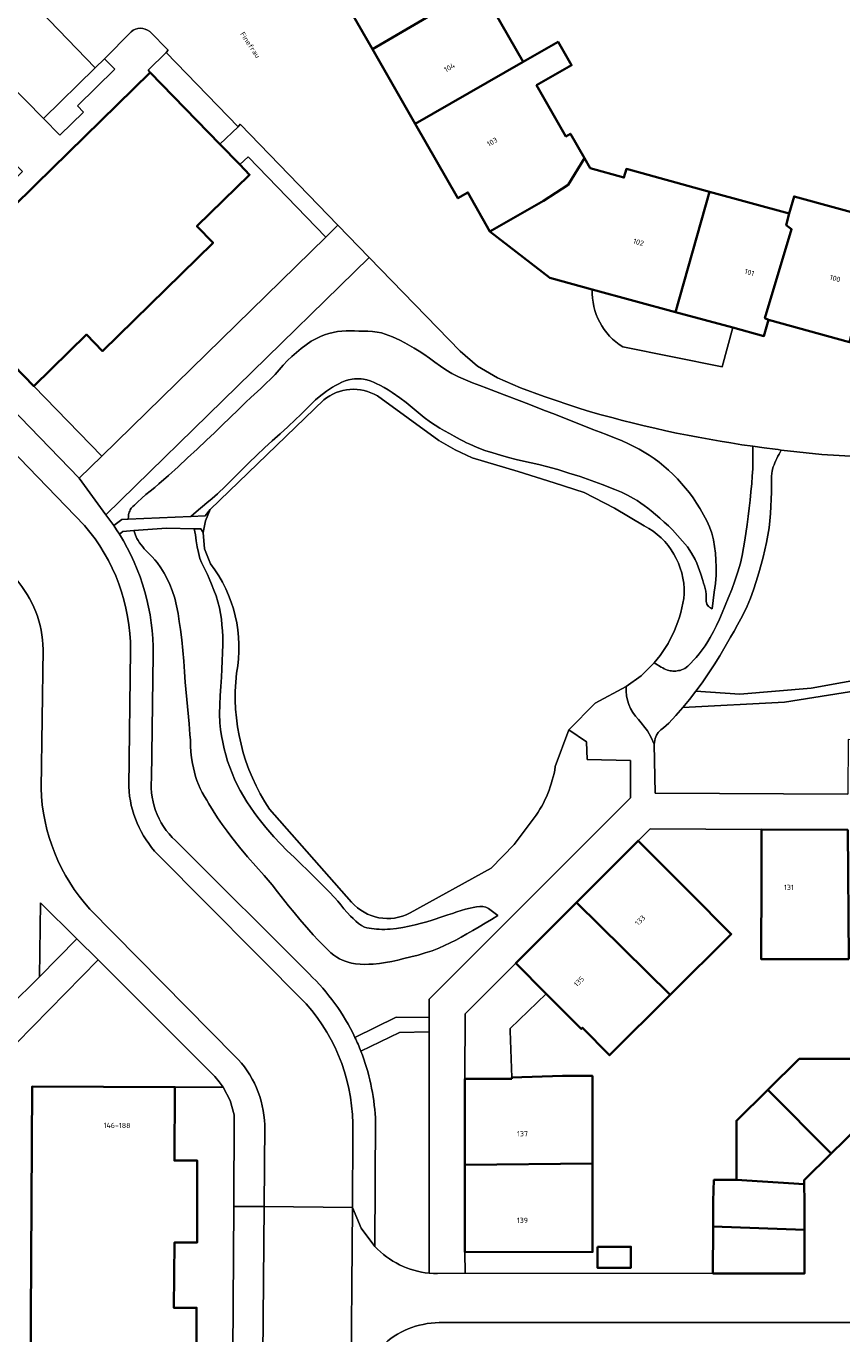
# Model space of a CAD drawing. Header units: metres. Extents: x 197700 to 204338, y 317132 to 325229.
# Tile 736 of 1056: x 203318 to 203375, y 318873 to 318964. Entities that reach past the tile are written whole.
import ezdxf
from ezdxf.enums import TextEntityAlignment as Align

# ---------------------------------------------------------------- set-up
doc = ezdxf.new("R2010")
doc.units = ezdxf.units.M
for name, color, linetype, lineweight in [('B-WE-GR-BEPLANTING_CULTUUR_BODEMBEDEKKER-GV', 90, 'Continuous', 18), ('B-WE-GR-BEPLANTING_CULTUUR_HEESTERS-GV', 90, 'Continuous', 18), ('B-WE-IE-TERREINAFSCHEIDING_KUNSTMATIG_MUUR-G', 90, 'IE-TERREINAFSCHEIDING-KUNSTMATIG-DICHT', 18), ('B-WE-OG-BEBOUWING-GV', 7, 'Continuous', 35), ('B-WE-OG-BEBOUWING-T18', 10, 'Continuous', 18), ('B-WE-OG-TERREIN_CULTUURSCHEIDING-GV', 7, 'Continuous', 18), ('B-WE-OG-TERREIN_ERF-GV', 7, 'Continuous', 18), ('B-WE-OG-TOPOGRAFIE-T18', 10, 'Continuous', 18), ('B-WE-VH-VERHARDING_ASFALT-GV', 252, 'Continuous', 18), ('B-WE-VH-VERHARDING_BETONSTRAATSTEEN-GV', 252, 'Continuous', 18), ('B-WE-VH-VERHARDING_GESLOTEN-GV', 252, 'Continuous', 18), ('B-WE-VH-VERHARDING_OPEN-GV', 252, 'Continuous', 18), ('B-WE-VH-VERHARDING_TEGEL-GV', 252, 'Continuous', 18)]:
    doc.layers.add(name, color=color, linetype=linetype, lineweight=lineweight)
doc.styles.add('NLCS-ISO-M200-T18', font='NLCS-ISO.ttf', dxfattribs={"height": 0.36})
doc.linetypes.add('IE-TERREINAFSCHEIDING-KUNSTMATIG-DICHT', pattern='A,8,-1,[82,NLCS.SHX,S=0.75,R=90,X=0,Y=0],-1', length=10)

msp = doc.modelspace()

# ---------------------------------------------------------------- linework, layer by layer
at = {"layer": 'B-WE-GR-BEPLANTING_CULTUUR_BODEMBEDEKKER-GV'}
for points in [[(203356.716, 318937.62), (203354.227, 318938.455), (203352.593, 318939.073), (203350.985, 318939.757), (203349.615, 318940.567), (203348.41, 318941.606), (203342.086, 318948.107), (203323.821, 318930.25), (203324.098, 318929.886), (203324.365, 318929.515), (203324.937, 318929.928), (203325.364, 318929.948), (203325.378, 318930.142), (203325.398, 318930.273), (203325.418, 318930.356), (203325.442, 318930.438), (203325.47, 318930.517), (203325.504, 318930.593), (203325.582, 318930.717), (203325.682, 318930.83), (203325.795, 318930.935), (203325.911, 318931.037), (203326.023, 318931.141), (203326.306, 318931.407), (203326.601, 318931.659), (203326.903, 318931.906), (203327.205, 318932.151), (203327.502, 318932.402), (203328.172, 318932.994), (203328.835, 318933.595), (203329.493, 318934.201), (203330.146, 318934.811), (203330.798, 318935.424), (203331.35, 318935.948), (203331.897, 318936.477), (203332.99, 318937.537), (203333.54, 318938.063), (203333.885, 318938.386), (203334.579, 318939.027), (203334.923, 318939.352), (203335.26, 318939.682), (203335.555, 318939.993), (203336.125, 318940.636), (203336.418, 318940.949), (203336.727, 318941.243), (203337.045, 318941.521), (203337.372, 318941.794), (203337.71, 318942.053), (203338.061, 318942.287), (203338.428, 318942.487), (203338.709, 318942.613), (203339, 318942.726), (203339.298, 318942.823), (203339.599, 318942.902), (203339.902, 318942.963), (203340.191, 318942.999), (203340.484, 318943.015), (203340.779, 318943.016), (203341.075, 318943.01), (203341.369, 318943.001), (203341.686, 318942.994), (203342.005, 318942.984), (203342.322, 318942.965), (203342.636, 318942.928), (203342.944, 318942.868), (203343.204, 318942.793), (203343.46, 318942.701), (203343.712, 318942.596), (203343.962, 318942.483), (203344.209, 318942.367), (203344.553, 318942.193), (203344.889, 318942.004), (203345.219, 318941.803), (203345.547, 318941.597), (203345.873, 318941.39), (203346.264, 318941.128), (203346.647, 318940.85), (203347.028, 318940.571), (203347.415, 318940.304), (203347.816, 318940.061), (203348.286, 318939.823), (203348.771, 318939.613), (203349.265, 318939.418), (203349.762, 318939.23), (203350.256, 318939.038), (203350.858, 318938.8), (203351.462, 318938.569), (203352.673, 318938.113), (203353.278, 318937.882), (203354.146, 318937.546), (203355.013, 318937.208), (203355.88, 318936.868), (203356.746, 318936.526), (203357.61, 318936.181), (203358.108, 318935.987), (203358.608, 318935.798), (203359.106, 318935.605), (203359.599, 318935.401), (203360.082, 318935.177), (203360.449, 318934.993), (203360.814, 318934.802), (203361.174, 318934.601), (203361.525, 318934.389), (203361.865, 318934.161), (203362.208, 318933.906), (203362.542, 318933.635), (203362.866, 318933.351), (203363.178, 318933.055), (203363.478, 318932.75), (203363.766, 318932.436), (203364.043, 318932.109), (203364.308, 318931.773), (203364.56, 318931.427), (203364.798, 318931.074), (203365.049, 318930.675), (203365.288, 318930.265), (203365.509, 318929.845), (203365.702, 318929.416), (203365.86, 318928.977), (203365.978, 318928.528), (203366.061, 318928.065), (203366.116, 318927.596), (203366.151, 318927.124), (203366.171, 318926.655), (203366.163, 318926.071), (203366.113, 318925.486), (203366.04, 318924.901), (203365.96, 318924.316), (203365.893, 318923.734), (203365.781, 318923.799), (203365.724, 318923.833), (203365.671, 318923.869), (203365.624, 318923.909), (203365.521, 318924.073), (203365.481, 318924.278), (203365.474, 318924.505), (203365.473, 318924.736), (203365.447, 318924.955), (203365.402, 318925.141), (203365.352, 318925.325), (203365.299, 318925.509), (203365.243, 318925.693), (203365.104, 318926.134), (203365.019, 318926.394), (203364.928, 318926.651), (203364.828, 318926.904), (203364.717, 318927.149), (203364.464, 318927.599), (203364.167, 318928.027), (203363.838, 318928.435), (203363.489, 318928.828), (203363.132, 318929.208), (203362.854, 318929.488), (203362.564, 318929.759), (203362.266, 318930.022), (203361.962, 318930.277), (203361.653, 318930.525), (203361.417, 318930.71), (203361.178, 318930.893), (203360.936, 318931.07), (203360.689, 318931.24), (203360.436, 318931.4), (203360.02, 318931.627), (203359.587, 318931.826), (203359.144, 318932.007), (203358.251, 318932.349), (203357.492, 318932.636), (203356.725, 318932.904), (203355.952, 318933.155), (203355.174, 318933.39), (203354.392, 318933.609), (203353.867, 318933.74), (203353.338, 318933.858), (203352.808, 318933.972), (203352.279, 318934.092), (203351.756, 318934.229), (203351.21, 318934.386), (203350.664, 318934.55), (203350.123, 318934.727), (203349.59, 318934.924), (203349.068, 318935.146), (203348.848, 318935.25), (203348.631, 318935.36), (203348.415, 318935.472), (203348.2, 318935.587), (203347.986, 318935.704), (203347.652, 318935.89), (203347.321, 318936.08), (203346.992, 318936.276), (203346.668, 318936.478), (203346.349, 318936.687), (203345.911, 318937.006), (203345.488, 318937.347), (203345.071, 318937.697), (203344.65, 318938.04), (203344.215, 318938.364), (203343.677, 318938.742), (203343.404, 318938.925), (203343.124, 318939.096), (203342.835, 318939.247), (203342.616, 318939.35), (203342.393, 318939.449), (203342.166, 318939.537), (203341.935, 318939.609), (203341.701, 318939.658), (203341.544, 318939.678), (203341.383, 318939.69), (203341.222, 318939.693), (203341.062, 318939.688), (203340.905, 318939.672), (203340.666, 318939.623), (203340.431, 318939.545), (203340.2, 318939.448), (203339.974, 318939.338), (203339.754, 318939.223), (203339.54, 318939.101), (203339.333, 318938.968), (203339.13, 318938.825), (203338.93, 318938.678), (203338.734, 318938.528), (203338.363, 318938.22), (203338.011, 318937.89), (203337.67, 318937.546), (203337.33, 318937.201), (203336.983, 318936.863), (203336.447, 318936.368), (203335.907, 318935.878), (203335.366, 318935.389), (203334.826, 318934.898), (203334.293, 318934.401), (203333.743, 318933.865), (203333.202, 318933.32), (203332.662, 318932.773), (203332.116, 318932.234), (203331.555, 318931.711), (203331.194, 318931.394), (203330.828, 318931.082), (203330.089, 318930.466), (203329.709, 318930.147), (203330.713, 318930.193), (203331.05, 318930.628), (203338.932, 318938.223)], [(203342.667, 318938.5), (203346.913, 318935.419), (203348.051, 318934.77), (203349.241, 318934.219), (203352.423, 318933.26), (203354.92, 318932.479), (203357, 318931.798), (203359.117, 318930.71), (203361.166, 318929.497)], [(203361.859, 318919.994), (203362.088, 318919.853), (203362.169, 318919.805), (203362.355, 318919.7), (203362.46, 318919.642), (203362.567, 318919.586), (203362.675, 318919.537), (203362.787, 318919.497), (203362.881, 318919.471), (203362.976, 318919.45), (203363.073, 318919.434), (203363.17, 318919.424), (203363.267, 318919.421), (203363.365, 318919.425), (203363.465, 318919.435), (203363.564, 318919.452), (203363.66, 318919.474), (203363.754, 318919.501), (203363.989, 318919.611), (203364.203, 318919.771), (203364.401, 318919.963), (203364.589, 318920.169), (203364.772, 318920.371), (203364.996, 318920.627), (203365.204, 318920.899), (203365.399, 318921.182), (203365.584, 318921.471), (203365.762, 318921.763), (203365.992, 318922.172), (203366.201, 318922.594), (203366.395, 318923.024), (203366.581, 318923.458), (203367.01, 318924.486), (203367.249, 318925.084), (203367.473, 318925.688), (203367.675, 318926.298), (203367.85, 318926.914), (203367.971, 318927.44), (203368.07, 318927.971), (203368.155, 318928.507), (203368.308, 318929.58), (203368.387, 318930.146), (203368.46, 318930.713), (203368.526, 318931.282), (203368.584, 318931.85), (203368.634, 318932.42), (203368.673, 318932.928), (203368.69, 318933.183), (203368.705, 318933.437), (203368.715, 318933.692), (203368.72, 318933.958), (203368.721, 318934.224), (203368.714, 318935.01)], [(203331.075, 318926.849), (203330.66, 318927.898), (203330.571, 318929.024), (203330.409, 318929.282), (203329.954, 318929.29), (203330.027, 318928.864), (203330.088, 318928.452), (203330.153, 318928.04), (203330.236, 318927.635), (203330.35, 318927.239), (203330.462, 318926.954), (203330.593, 318926.674), (203330.732, 318926.398), (203330.87, 318926.12), (203330.997, 318925.839), (203331.159, 318925.443), (203331.317, 318925.043), (203331.463, 318924.639), (203331.592, 318924.231), (203331.698, 318923.819), (203331.774, 318923.425), (203331.831, 318923.026), (203331.872, 318922.623), (203331.902, 318922.22), (203331.925, 318921.817), (203331.937, 318921.255), (203331.922, 318920.691), (203331.892, 318920.127), (203331.859, 318919.563), (203331.833, 318918.999), (203331.8, 318918.363), (203331.755, 318917.726), (203331.717, 318917.09), (203331.704, 318916.455), (203331.734, 318915.824), (203331.783, 318915.377), (203331.848, 318914.93), (203331.928, 318914.485), (203332.025, 318914.043), (203332.138, 318913.608), (203332.267, 318913.183), (203332.413, 318912.762), (203332.575, 318912.346), (203332.751, 318911.936), (203332.94, 318911.534), (203333.147, 318911.135), (203333.37, 318910.744), (203333.606, 318910.36), (203333.853, 318909.982), (203334.109, 318909.612), (203334.365, 318909.262), (203334.632, 318908.919), (203334.908, 318908.583), (203335.19, 318908.252), (203335.476, 318907.925), (203335.927, 318907.439), (203336.395, 318906.97), (203336.875, 318906.51), (203337.356, 318906.052), (203337.831, 318905.589), (203338.954, 318904.486), (203339.323, 318904.113), (203339.683, 318903.732), (203339.907, 318903.473), (203340.124, 318903.207), (203340.34, 318902.94), (203340.564, 318902.681), (203340.803, 318902.439), (203340.982, 318902.267), (203341.165, 318902.093), (203341.353, 318901.928), (203341.553, 318901.786), (203341.766, 318901.677), (203341.924, 318901.626), (203342.089, 318901.589), (203342.259, 318901.564), (203342.43, 318901.545), (203342.6, 318901.53), (203342.789, 318901.518), (203342.978, 318901.514), (203343.168, 318901.516), (203343.358, 318901.523), (203343.547, 318901.533), (203343.985, 318901.574), (203344.421, 318901.641), (203344.855, 318901.728), (203345.287, 318901.829), (203345.715, 318901.936), (203346.087, 318902.039), (203346.456, 318902.154), (203347.19, 318902.397), (203347.558, 318902.515), (203347.863, 318902.615), (203348.166, 318902.72), (203348.471, 318902.822), (203348.778, 318902.91), (203349.089, 318902.977), (203349.309, 318903.021), (203349.535, 318903.069), (203349.761, 318903.104), (203349.979, 318903.108), (203350.183, 318903.064), (203350.281, 318903.019), (203350.376, 318902.962), (203350.468, 318902.896), (203350.559, 318902.827), (203351.016, 318902.472), (203350.57, 318902.204), (203350.146, 318901.946), (203349.72, 318901.689), (203349.293, 318901.437), (203348.86, 318901.194), (203348.479, 318900.985), (203348.096, 318900.777), (203347.71, 318900.576), (203347.319, 318900.386), (203346.922, 318900.213), (203346.449, 318900.035), (203345.968, 318899.878), (203345.479, 318899.737), (203344.988, 318899.61), (203344.495, 318899.491), (203344.074, 318899.391), (203343.651, 318899.294), (203343.226, 318899.208), (203342.8, 318899.142), (203342.372, 318899.105), (203342.067, 318899.092), (203341.76, 318899.085), (203341.453, 318899.093), (203341.149, 318899.12), (203340.853, 318899.176), (203340.643, 318899.233), (203340.435, 318899.303), (203340.229, 318899.384), (203340.03, 318899.477), (203339.84, 318899.581), (203339.63, 318899.725), (203339.432, 318899.891), (203339.244, 318900.07), (203339.059, 318900.255), (203338.875, 318900.437), (203338.539, 318900.775), (203338.214, 318901.125), (203337.899, 318901.484), (203337.278, 318902.21), (203336.885, 318902.68), (203336.5, 318903.158), (203335.739, 318904.12), (203335.353, 318904.597), (203334.794, 318905.254), (203333.651, 318906.548), (203333.092, 318907.204), (203332.56, 318907.881), (203332.224, 318908.334), (203331.894, 318908.792), (203331.572, 318909.256), (203331.262, 318909.728), (203330.968, 318910.209), (203330.813, 318910.471), (203330.659, 318910.735), (203330.51, 318911.002), (203330.372, 318911.273), (203330.248, 318911.55), (203330.14, 318911.833), (203330.045, 318912.123), (203329.961, 318912.416), (203329.888, 318912.712), (203329.824, 318913.009), (203329.761, 318913.409), (203329.723, 318913.813), (203329.7, 318914.22), (203329.68, 318914.628), (203329.653, 318915.034), (203329.59, 318915.757), (203329.329, 318918.646), (203329.271, 318919.381), (203329.222, 318920.117), (203329.168, 318920.853), (203329.098, 318921.586), (203329, 318922.315), (203328.915, 318922.861), (203328.828, 318923.41), (203328.725, 318923.955), (203328.593, 318924.49), (203328.421, 318925.009), (203328.254, 318925.416), (203328.067, 318925.818), (203327.858, 318926.211), (203327.627, 318926.589), (203327.373, 318926.948), (203327.206, 318927.146), (203327.025, 318927.334), (203326.839, 318927.519), (203326.656, 318927.706), (203326.485, 318927.903), (203326.372, 318928.041), (203326.259, 318928.181), (203326.151, 318928.323), (203326.051, 318928.47), (203325.965, 318928.624), (203325.919, 318928.728), (203325.879, 318928.836), (203325.806, 318929.056), (203325.769, 318929.165), (203324.993, 318929.11), (203324.755, 318928.923)], [(203327.096, 318920.577), (203326.982, 318911.948)], [(203341.099, 318894.028), (203343.955, 318895.428), (203346.249, 318895.414), (203346.249, 318896.675), (203360.213, 318910.639), (203360.234, 318913.216), (203357.208, 318913.303), (203357.162, 318914.519), (203355.949, 318915.34), (203355.006, 318912.797)], [(203340.868, 318903.408), (203335.182, 318909.839)], [(203353.544, 318909.241), (203352.161, 318907.397), (203350.546, 318905.753), (203344.925, 318902.651)], [(203328.882, 318907.457), (203337.92, 318898.426)]]:
    msp.add_lwpolyline(points, dxfattribs=at)
for points in [[(203321.971, 318932.799), (203323.527, 318934.32), (203318.815, 318939.184), (203311.907, 318946.297), (203310.365, 318944.773)], [(203329.709, 318930.147), (203330.089, 318930.466), (203330.828, 318931.082), (203331.194, 318931.394), (203331.555, 318931.711), (203332.116, 318932.234), (203332.662, 318932.773), (203333.202, 318933.32), (203333.743, 318933.865), (203334.293, 318934.401), (203334.826, 318934.898), (203335.366, 318935.389), (203335.907, 318935.878), (203336.447, 318936.368), (203336.983, 318936.863), (203337.33, 318937.201), (203337.67, 318937.546), (203338.011, 318937.89), (203338.363, 318938.22), (203338.734, 318938.528), (203338.93, 318938.678), (203339.13, 318938.825), (203339.333, 318938.968), (203339.54, 318939.101), (203339.754, 318939.223), (203339.974, 318939.338), (203340.2, 318939.448), (203340.431, 318939.545), (203340.666, 318939.623), (203340.905, 318939.672), (203341.062, 318939.688), (203341.222, 318939.693), (203341.383, 318939.69), (203341.544, 318939.678), (203341.701, 318939.658), (203341.935, 318939.609), (203342.166, 318939.537), (203342.393, 318939.449), (203342.616, 318939.35), (203342.835, 318939.247), (203343.124, 318939.096), (203343.404, 318938.925), (203343.677, 318938.742), (203344.215, 318938.364), (203344.65, 318938.04), (203345.071, 318937.697), (203345.488, 318937.347), (203345.911, 318937.006), (203346.349, 318936.687), (203346.668, 318936.478), (203346.992, 318936.276), (203347.321, 318936.08), (203347.652, 318935.89), (203347.986, 318935.704), (203348.2, 318935.587), (203348.415, 318935.472), (203348.631, 318935.36), (203348.848, 318935.25), (203349.068, 318935.146), (203349.59, 318934.924), (203350.123, 318934.727), (203350.664, 318934.55), (203351.21, 318934.386), (203351.756, 318934.229), (203352.279, 318934.092), (203352.808, 318933.972), (203353.338, 318933.858), (203353.867, 318933.74), (203354.392, 318933.609), (203355.174, 318933.39), (203355.952, 318933.155), (203356.725, 318932.904), (203357.492, 318932.636), (203358.251, 318932.349), (203359.144, 318932.007), (203359.587, 318931.826), (203360.02, 318931.627), (203360.436, 318931.4), (203360.689, 318931.24), (203360.936, 318931.07), (203361.178, 318930.893), (203361.417, 318930.71), (203361.653, 318930.525), (203361.962, 318930.277), (203362.266, 318930.022), (203362.564, 318929.759), (203362.854, 318929.488), (203363.132, 318929.208), (203363.489, 318928.828), (203363.838, 318928.435), (203364.167, 318928.027), (203364.464, 318927.599), (203364.717, 318927.149), (203364.828, 318926.904), (203364.928, 318926.651), (203365.019, 318926.394), (203365.104, 318926.134), (203365.243, 318925.693), (203365.299, 318925.509), (203365.352, 318925.325), (203365.402, 318925.141), (203365.447, 318924.955), (203365.473, 318924.736), (203365.474, 318924.505), (203365.481, 318924.278), (203365.521, 318924.073), (203365.624, 318923.909), (203365.671, 318923.869), (203365.724, 318923.833), (203365.781, 318923.799), (203365.893, 318923.734), (203365.96, 318924.316), (203366.04, 318924.901), (203366.113, 318925.486), (203366.163, 318926.071), (203366.171, 318926.655), (203366.151, 318927.124), (203366.116, 318927.596), (203366.061, 318928.065), (203365.978, 318928.528), (203365.86, 318928.977), (203365.702, 318929.416), (203365.509, 318929.845), (203365.288, 318930.265), (203365.049, 318930.675), (203364.798, 318931.074), (203364.56, 318931.427), (203364.308, 318931.773), (203364.043, 318932.109), (203363.766, 318932.436), (203363.478, 318932.75), (203363.178, 318933.055), (203362.866, 318933.351), (203362.542, 318933.635), (203362.208, 318933.906), (203361.865, 318934.161), (203361.525, 318934.389), (203361.174, 318934.601), (203360.814, 318934.802), (203360.449, 318934.993), (203360.082, 318935.177), (203359.599, 318935.401), (203359.106, 318935.605), (203358.608, 318935.798), (203358.108, 318935.987), (203357.61, 318936.181), (203356.746, 318936.526), (203355.88, 318936.868), (203355.013, 318937.208), (203354.146, 318937.546), (203353.278, 318937.882), (203352.673, 318938.113), (203351.462, 318938.569), (203350.858, 318938.8), (203350.256, 318939.038), (203349.762, 318939.23), (203349.265, 318939.418), (203348.771, 318939.613), (203348.286, 318939.823), (203347.816, 318940.061), (203347.415, 318940.304), (203347.028, 318940.571), (203346.647, 318940.85), (203346.264, 318941.128), (203345.873, 318941.39), (203345.547, 318941.597), (203345.219, 318941.803), (203344.889, 318942.004), (203344.553, 318942.193), (203344.209, 318942.367), (203343.962, 318942.483), (203343.712, 318942.596), (203343.46, 318942.701), (203343.204, 318942.793), (203342.944, 318942.868), (203342.636, 318942.928), (203342.322, 318942.965), (203342.005, 318942.984), (203341.686, 318942.994), (203341.369, 318943.001), (203341.075, 318943.01), (203340.779, 318943.016), (203340.484, 318943.015), (203340.191, 318942.999), (203339.902, 318942.963), (203339.599, 318942.902), (203339.298, 318942.823), (203339, 318942.726), (203338.709, 318942.613), (203338.428, 318942.487), (203338.061, 318942.287), (203337.71, 318942.053), (203337.372, 318941.794), (203337.045, 318941.521), (203336.727, 318941.243), (203336.418, 318940.949), (203336.125, 318940.636), (203335.555, 318939.993), (203335.26, 318939.682), (203334.923, 318939.352), (203334.579, 318939.027), (203333.885, 318938.386), (203333.54, 318938.063), (203332.99, 318937.537), (203331.897, 318936.477), (203331.35, 318935.948), (203330.798, 318935.424), (203330.146, 318934.811), (203329.493, 318934.201), (203328.835, 318933.595), (203328.172, 318932.994), (203327.502, 318932.402), (203327.205, 318932.151), (203326.903, 318931.906), (203326.601, 318931.659), (203326.306, 318931.407), (203326.023, 318931.141), (203325.911, 318931.037), (203325.795, 318930.935), (203325.682, 318930.83), (203325.582, 318930.717), (203325.504, 318930.593), (203325.47, 318930.517), (203325.442, 318930.438), (203325.418, 318930.356), (203325.398, 318930.273), (203325.378, 318930.142), (203325.364, 318929.948)], [(203325.769, 318929.165), (203325.806, 318929.056), (203325.879, 318928.836), (203325.919, 318928.728), (203325.965, 318928.624), (203326.051, 318928.47), (203326.151, 318928.323), (203326.259, 318928.181), (203326.372, 318928.041), (203326.485, 318927.903), (203326.656, 318927.706), (203326.839, 318927.519), (203327.025, 318927.334), (203327.206, 318927.146), (203327.373, 318926.948), (203327.627, 318926.589), (203327.858, 318926.211), (203328.067, 318925.818), (203328.254, 318925.416), (203328.421, 318925.009), (203328.593, 318924.49), (203328.725, 318923.955), (203328.828, 318923.41), (203328.915, 318922.861), (203329, 318922.315), (203329.098, 318921.586), (203329.168, 318920.853), (203329.222, 318920.117), (203329.271, 318919.381), (203329.329, 318918.646), (203329.59, 318915.757), (203329.653, 318915.034), (203329.68, 318914.628), (203329.7, 318914.22), (203329.723, 318913.813), (203329.761, 318913.409), (203329.824, 318913.009), (203329.888, 318912.712), (203329.961, 318912.416), (203330.045, 318912.123), (203330.14, 318911.833), (203330.248, 318911.55), (203330.372, 318911.273), (203330.51, 318911.002), (203330.659, 318910.735), (203330.813, 318910.471), (203330.968, 318910.209), (203331.262, 318909.728), (203331.572, 318909.256), (203331.894, 318908.792), (203332.224, 318908.334), (203332.56, 318907.881), (203333.092, 318907.204), (203333.651, 318906.548), (203334.794, 318905.254), (203335.353, 318904.597), (203335.739, 318904.12), (203336.5, 318903.158), (203336.885, 318902.68), (203337.278, 318902.21), (203337.899, 318901.484), (203338.214, 318901.125), (203338.539, 318900.775), (203338.875, 318900.437), (203339.059, 318900.255), (203339.244, 318900.07), (203339.432, 318899.891), (203339.63, 318899.725), (203339.84, 318899.581), (203340.03, 318899.477), (203340.229, 318899.384), (203340.435, 318899.303), (203340.643, 318899.233), (203340.853, 318899.176), (203341.149, 318899.12), (203341.453, 318899.093), (203341.76, 318899.085), (203342.067, 318899.092), (203342.372, 318899.105), (203342.8, 318899.142), (203343.226, 318899.208), (203343.651, 318899.294), (203344.074, 318899.391), (203344.495, 318899.491), (203344.988, 318899.61), (203345.479, 318899.737), (203345.968, 318899.878), (203346.449, 318900.035), (203346.922, 318900.213), (203347.319, 318900.386), (203347.71, 318900.576), (203348.096, 318900.777), (203348.479, 318900.985), (203348.86, 318901.194), (203349.293, 318901.437), (203349.72, 318901.689), (203350.146, 318901.946), (203350.57, 318902.204), (203351.016, 318902.472), (203350.559, 318902.827), (203350.468, 318902.896), (203350.376, 318902.962), (203350.281, 318903.019), (203350.183, 318903.064), (203349.979, 318903.108), (203349.761, 318903.104), (203349.535, 318903.069), (203349.309, 318903.021), (203349.089, 318902.977), (203348.778, 318902.91), (203348.471, 318902.822), (203348.166, 318902.72), (203347.863, 318902.615), (203347.558, 318902.515), (203347.19, 318902.397), (203346.456, 318902.154), (203346.087, 318902.039), (203345.715, 318901.936), (203345.287, 318901.829), (203344.855, 318901.728), (203344.421, 318901.641), (203343.985, 318901.574), (203343.547, 318901.533), (203343.358, 318901.523), (203343.168, 318901.516), (203342.978, 318901.514), (203342.789, 318901.518), (203342.6, 318901.53), (203342.43, 318901.545), (203342.259, 318901.564), (203342.089, 318901.589), (203341.924, 318901.626), (203341.766, 318901.677), (203341.553, 318901.786), (203341.353, 318901.928), (203341.165, 318902.093), (203340.982, 318902.267), (203340.803, 318902.439), (203340.564, 318902.681), (203340.34, 318902.94), (203340.124, 318903.207), (203339.907, 318903.473), (203339.683, 318903.732), (203339.323, 318904.113), (203338.954, 318904.486), (203337.831, 318905.589), (203337.356, 318906.052), (203336.875, 318906.51), (203336.395, 318906.97), (203335.927, 318907.439), (203335.476, 318907.925), (203335.19, 318908.252), (203334.908, 318908.583), (203334.632, 318908.919), (203334.365, 318909.262), (203334.109, 318909.612), (203333.853, 318909.982), (203333.606, 318910.36), (203333.37, 318910.744), (203333.147, 318911.135), (203332.94, 318911.534), (203332.751, 318911.936), (203332.575, 318912.346), (203332.413, 318912.762), (203332.267, 318913.183), (203332.138, 318913.608), (203332.025, 318914.043), (203331.928, 318914.485), (203331.848, 318914.93), (203331.783, 318915.377), (203331.734, 318915.824), (203331.704, 318916.455), (203331.717, 318917.09), (203331.755, 318917.726), (203331.8, 318918.363), (203331.833, 318918.999), (203331.859, 318919.563), (203331.892, 318920.127), (203331.922, 318920.691), (203331.937, 318921.255), (203331.925, 318921.817), (203331.902, 318922.22), (203331.872, 318922.623), (203331.831, 318923.026), (203331.774, 318923.425), (203331.698, 318923.819), (203331.592, 318924.231), (203331.463, 318924.639), (203331.317, 318925.043), (203331.159, 318925.443), (203330.997, 318925.839), (203330.87, 318926.12), (203330.732, 318926.398), (203330.593, 318926.674), (203330.462, 318926.954), (203330.35, 318927.239), (203330.236, 318927.635), (203330.153, 318928.04), (203330.088, 318928.452), (203330.027, 318928.864), (203329.954, 318929.29), (203328.019, 318929.324)], [(203321.799, 318900.855), (203319.291, 318903.353), (203319.207, 318898.213)]]:
    msp.add_lwpolyline(points, close=True, dxfattribs=at)
for points in [[(203338.932, 318938.223, -0.314628), (203342.667, 318938.5)], [(203368.714, 318935.01, -0.037508), (203356.716, 318937.62)], [(203324.755, 318928.923, -0.144381), (203327.096, 318920.577)], [(203361.166, 318929.497, -0.284794), (203363.955, 318924.784)], [(203332.884, 318919.275, 0.216105), (203331.075, 318926.849)], [(203363.955, 318924.784, -0.153452), (203361.859, 318919.994)], [(203335.182, 318909.839, -0.177414), (203332.884, 318919.275)], [(203355.006, 318912.797, -0.1166), (203353.544, 318909.241)], [(203326.982, 318911.948, 0.243989), (203328.882, 318907.457)], [(203344.925, 318902.651, -0.34787), (203340.868, 318903.408)], [(203337.92, 318898.426, -0.091492), (203341.099, 318894.028)]]:
    msp.add_lwpolyline(points, format="xyb", dxfattribs=at)
at = {"layer": 'B-WE-GR-BEPLANTING_CULTUUR_HEESTERS-GV'}
msp.add_lwpolyline([(203323.733, 318961.884), (203323.078, 318961.244), (203319.487, 318957.737), (203320.629, 318956.581), (203322.276, 318958.177), (203321.857, 318958.605), (203324.452, 318961.145)], close=True, dxfattribs=at)
for points in [[(203346.249, 318877.679), (203346.249, 318894.403), (203344.193, 318894.372), (203341.515, 318893.065)], [(203342.52, 318888.44), (203342.483, 318879.537)]]:
    msp.add_lwpolyline(points, dxfattribs=at)
for points in [[(203341.515, 318893.065, -0.079641), (203342.52, 318888.44)], [(203342.483, 318879.537, 0.183812), (203346.249, 318877.679)]]:
    msp.add_lwpolyline(points, format="xyb", dxfattribs=at)
at = {"layer": 'B-WE-IE-TERREINAFSCHEIDING_KUNSTMATIG_MUUR-G'}
for points in [[(203326.902, 318960.934), (203326.755, 318961.091), (203328.003, 318962.308)], [(203328.003, 318962.308), (203332.994, 318957.163)]]:
    msp.add_lwpolyline(points, dxfattribs=at)
at = {"layer": 'B-WE-OG-BEBOUWING-GV'}
for points in [[(203342.324, 318962.538), (203349.774, 318966.915), (203349.721, 318967.007), (203352.126, 318968.384), (203352.583, 318968.646), (203349.779, 318973.544), (203347.989, 318972.519), (203348.044, 318972.424), (203346.549, 318971.55), (203346.385, 318971.778), (203340.401, 318968.284), (203340.259, 318968.578), (203339.205, 318967.972)], [(203342.324, 318962.538), (203345.289, 318957.372), (203352.781, 318961.662), (203349.774, 318966.915)], [(203352.781, 318961.662), (203345.289, 318957.372), (203348.252, 318952.209), (203348.946, 318952.607), (203350.463, 318949.897), (203354.192, 318952.037), (203355.895, 318953.147), (203357.029, 318954.975), (203356.054, 318956.677), (203355.739, 318956.497), (203353.71, 318960.039), (203356.131, 318961.425), (203355.202, 318963.048)], [(203363.343, 318944.316), (203365.705, 318952.661), (203359.934, 318954.24), (203359.77, 318953.64), (203357.426, 318954.282), (203357.029, 318954.975), (203355.895, 318953.147), (203354.192, 318952.037), (203350.463, 318949.897), (203354.631, 318946.684), (203357.565, 318945.886)], [(203363.343, 318944.316), (203367.317, 318943.236), (203369.479, 318942.649), (203369.796, 318943.786), (203369.553, 318943.882), (203371.406, 318950.062), (203371.027, 318950.33), (203371.244, 318951.145), (203365.705, 318952.661)], [(203381.785, 318947.134), (203380.631, 318949.015), (203380.515, 318949.573), (203377.671, 318950.352), (203377.75, 318950.641), (203371.572, 318952.332), (203371.244, 318951.145), (203371.027, 318950.33), (203371.406, 318950.062), (203369.553, 318943.882), (203369.796, 318943.786), (203375.412, 318942.219), (203375.767, 318943.535), (203378.744, 318942.675), (203379.869, 318946.857)], [(203375.384, 318899.444), (203375.299, 318908.415), (203369.323, 318908.434), (203369.313, 318905.433), (203369.307, 318903.434), (203369.3, 318901.23), (203369.294, 318899.448), (203369.768, 318899.448), (203374.734, 318899.444)], [(203364.288, 318904.119), (203363.005, 318905.403), (203360.753, 318907.656), (203356.474, 318903.379), (203362.979, 318896.974), (203367.217, 318901.189)], [(203356.474, 318903.379), (203352.264, 318899.171), (203354.377, 318897.052), (203356.809, 318894.612), (203356.887, 318894.689), (203358.773, 318892.792), (203362.979, 318896.974)], [(203376.013, 318887.808), (203376.129, 318892.545), (203371.929, 318892.537), (203369.75, 318890.393), (203374.15, 318885.974)], [(203351.997, 318891.154), (203348.736, 318891.157), (203348.73, 318885.195), (203357.585, 318885.293), (203357.58, 318890.313), (203357.58, 318890.836), (203357.579, 318891.359), (203355.499, 318891.362), (203351.994, 318891.239)], [(203369.75, 318890.393), (203367.572, 318888.249), (203367.58, 318884.148), (203372.275, 318883.843), (203372.27, 318884.124), (203374.15, 318885.974)], [(203357.586, 318884.15), (203357.585, 318885.293), (203348.73, 318885.195), (203348.724, 318879.142), (203357.591, 318879.15)], [(203365.949, 318880.924), (203372.294, 318880.69), (203372.298, 318882.648), (203372.275, 318883.843), (203367.58, 318884.148), (203366.013, 318884.145), (203365.952, 318882.66)], [(203365.943, 318877.66), (203372.289, 318877.648), (203372.294, 318880.69), (203365.949, 318880.924)], [(203357.926, 318879.502), (203357.927, 318878.053), (203360.251, 318878.055), (203360.25, 318879.504)]]:
    msp.add_lwpolyline(points, close=True, dxfattribs=at)
for points in [[(203311.907, 318946.297), (203318.815, 318939.184), (203322.467, 318942.756), (203323.585, 318941.613), (203331.26, 318949.119), (203330.142, 318950.263), (203333.793, 318953.834), (203333.103, 318954.545), (203331.73, 318955.959), (203326.902, 318960.934), (203318.946, 318953.147), (203315.668, 318949.939)], [(203330.092, 318868.724), (203330.113, 318875.28), (203328.533, 318875.285), (203328.573, 318879.804), (203330.153, 318879.803), (203330.159, 318885.482), (203328.579, 318885.484), (203328.611, 318890.582), (203318.707, 318890.622), (203318.546, 318862.577)]]:
    msp.add_lwpolyline(points, dxfattribs=at)
at = {"layer": 'B-WE-OG-TERREIN_CULTUURSCHEIDING-GV'}
for points in [[(203376.31, 318934.268), (203373.49, 318934.444), (203370.683, 318934.751), (203370.611, 318934.612), (203370.531, 318934.465), (203370.453, 318934.317), (203370.378, 318934.168), (203370.309, 318934.017), (203370.246, 318933.871), (203370.185, 318933.723), (203370.128, 318933.573), (203370.08, 318933.422), (203370.045, 318933.268), (203370.031, 318933.177), (203370.022, 318933.084), (203370.016, 318932.991), (203370.006, 318932.805), (203369.998, 318932.611), (203369.996, 318932.416), (203369.998, 318932.027), (203369.996, 318931.832), (203369.982, 318931.337), (203369.963, 318930.841), (203369.935, 318930.345), (203369.894, 318929.852), (203369.836, 318929.361), (203369.755, 318928.849), (203369.656, 318928.338), (203369.543, 318927.83), (203369.418, 318927.325), (203369.286, 318926.822), (203369.123, 318926.232), (203368.949, 318925.644), (203368.76, 318925.061), (203368.551, 318924.486), (203368.318, 318923.922), (203368.112, 318923.482), (203367.889, 318923.05), (203367.654, 318922.622), (203367.413, 318922.198), (203367.171, 318921.775), (203366.798, 318921.128), (203366.416, 318920.485), (203366.023, 318919.85), (203365.614, 318919.225), (203365.188, 318918.613), (203364.757, 318918.029), (203367.803, 318917.834), (203372.76, 318918.229), (203377.102, 318919.018)], [(203377.024, 318918.242), (203370.907, 318917.276), (203363.851, 318916.891), (203363.373, 318916.342), (203362.877, 318915.812), (203362.699, 318915.65), (203362.508, 318915.497), (203362.32, 318915.342), (203362.154, 318915.174), (203362.028, 318914.983), (203361.98, 318914.865), (203361.944, 318914.74), (203361.915, 318914.612), (203361.887, 318914.482), (203361.856, 318914.354), (203361.929, 318910.959), (203375.313, 318910.896)]]:
    msp.add_lwpolyline(points, dxfattribs=at)
at = {"layer": 'B-WE-OG-TERREIN_ERF-GV'}
for points in [[(203349.774, 318966.915), (203352.781, 318961.662), (203355.202, 318963.048), (203356.131, 318961.425), (203353.71, 318960.039), (203355.739, 318956.497), (203356.054, 318956.677), (203357.029, 318954.975), (203357.426, 318954.282), (203359.77, 318953.64), (203359.934, 318954.24), (203365.705, 318952.661), (203371.244, 318951.145), (203371.572, 318952.332), (203377.75, 318950.641)], [(203367.317, 318943.236), (203363.343, 318944.316), (203357.565, 318945.886)], [(203359.681, 318941.898), (203366.577, 318940.524), (203367.317, 318943.236)], [(203375.384, 318899.444), (203374.734, 318899.444), (203369.768, 318899.448), (203369.294, 318899.448), (203369.3, 318901.23), (203369.307, 318903.434), (203369.313, 318905.433), (203369.323, 318908.434), (203361.589, 318908.484), (203360.753, 318907.656), (203363.005, 318905.403), (203364.288, 318904.119), (203367.217, 318901.189), (203362.979, 318896.974), (203358.773, 318892.792), (203356.887, 318894.689), (203356.809, 318894.612), (203354.377, 318897.052), (203351.874, 318894.651), (203351.88, 318894.485), (203351.994, 318891.239), (203355.499, 318891.362), (203357.579, 318891.359), (203357.58, 318890.836), (203357.58, 318890.313), (203357.585, 318885.293), (203357.586, 318884.15), (203357.591, 318879.15), (203348.724, 318879.142), (203348.761, 318877.683), (203365.943, 318877.66), (203365.949, 318880.924), (203365.952, 318882.66), (203366.013, 318884.145), (203367.58, 318884.148), (203367.572, 318888.249), (203369.75, 318890.393), (203371.929, 318892.537), (203376.129, 318892.545)], [(203397.996, 318873.534), (203396.484, 318882.91), (203395.925, 318886.532), (203391.946, 318886.541), (203391.945, 318886.308), (203391.937, 318882.921), (203391.828, 318879.346), (203380.42, 318879.874), (203379.94, 318879.786), (203379.712, 318879.402), (203379.808, 318878.398), (203379.784, 318874.247), (203346.937, 318874.253)]]:
    msp.add_lwpolyline(points, dxfattribs=at)
for points in [[(203323.527, 318934.32), (203339.075, 318949.514), (203333.689, 318955.088), (203333.103, 318954.545), (203333.793, 318953.834), (203330.142, 318950.263), (203331.26, 318949.119), (203323.585, 318941.613), (203322.467, 318942.756), (203318.815, 318939.184)], [(203300.597, 318844.986), (203304.893, 318849.242), (203312.455, 318856.735), (203318.335, 318862.56), (203318.546, 318862.577), (203318.707, 318890.622), (203328.611, 318890.582), (203331.953, 318890.58), (203331.679, 318890.954), (203331.373, 318891.304), (203323.279, 318899.406), (203316.464, 318892.462), (203317.358, 318890.646), (203316.256, 318890.681), (203316.207, 318889.233), (203317.419, 318889.185), (203317.29, 318865.216), (203317.051, 318863.106), (203304.483, 318850.612), (203302.646, 318852.628), (203301.548, 318851.513), (203301.555, 318851.506), (203302.725, 318850.288), (203299.034, 318846.585)], [(203348.736, 318891.157), (203351.997, 318891.154), (203351.994, 318891.239), (203351.88, 318894.485), (203351.874, 318894.651), (203354.377, 318897.052), (203352.264, 318899.171), (203348.741, 318895.669)], [(203332.691, 318882.309), (203332.729, 318888.656), (203332.438, 318889.657), (203331.953, 318890.58), (203328.611, 318890.582), (203328.579, 318885.484), (203330.159, 318885.482), (203330.153, 318879.803), (203328.573, 318879.804), (203328.533, 318875.285), (203330.113, 318875.28), (203330.092, 318868.724), (203328.512, 318868.729), (203328.493, 318863.66), (203332.522, 318863.682), (203332.576, 318870.251), (203331.11, 318870.23), (203331.083, 318872.126), (203332.631, 318872.148)], [(203357.926, 318879.502), (203360.25, 318879.504), (203360.251, 318878.055), (203357.927, 318878.053)]]:
    msp.add_lwpolyline(points, close=True, dxfattribs=at)
for points in [[(203357.565, 318945.886, 0.267917), (203359.681, 318941.898)], [(203346.937, 318874.253, 0.187935), (203342.962, 318872.62)]]:
    msp.add_lwpolyline(points, format="xyb", dxfattribs=at)
at = {"layer": 'B-WE-VH-VERHARDING_ASFALT-GV'}
for points in [[(203322.337, 318929.52), (203306.161, 318946.228)], [(203319.469, 318920.924), (203319.318, 318911.298)], [(203325.404, 318911.413), (203325.533, 318920.847)], [(203337.728, 318896.352), (203327.425, 318906.704)], [(203322.706, 318902.919), (203332.778, 318892.733)], [(203334.842, 318887.953), (203334.795, 318882.292), (203340.932, 318882.241), (203340.948, 318887.455)], [(203340.797, 318864.59), (203340.811, 318868.639), (203340.932, 318882.241), (203334.795, 318882.292), (203334.581, 318856.452)]]:
    msp.add_lwpolyline(points, dxfattribs=at)
for points in [[(203325.533, 318920.847, 0.179874), (203322.337, 318929.52)], [(203317.568, 318925.819, -0.17714), (203319.469, 318920.924)], [(203319.318, 318911.298, 0.177642), (203322.706, 318902.919)], [(203327.425, 318906.704, -0.179983), (203325.404, 318911.413)], [(203340.948, 318887.455, 0.189459), (203337.728, 318896.352)], [(203332.778, 318892.733, -0.190305), (203334.842, 318887.953)]]:
    msp.add_lwpolyline(points, format="xyb", dxfattribs=at)
at = {"layer": 'B-WE-VH-VERHARDING_BETONSTRAATSTEEN-GV'}
for points in [[(203357.565, 318945.886), (203354.631, 318946.684), (203350.463, 318949.897), (203348.946, 318952.607), (203348.252, 318952.209), (203345.289, 318957.372), (203342.324, 318962.538), (203339.205, 318967.972), (203340.259, 318968.578), (203337.513, 318973.386), (203334.454, 318978.744), (203334.669, 318978.879), (203333.128, 318981.568), (203322.27, 318982.673), (203320.07, 318975.826), (203318.595, 318970.141), (203317.339, 318967.206), (203323.078, 318961.244), (203323.733, 318961.884), (203325.571, 318963.742)], [(203326.868, 318963.768), (203328.138, 318962.47), (203328.003, 318962.308), (203332.994, 318957.163), (203333.144, 318957.338), (203339.922, 318950.341), (203342.086, 318948.107), (203348.41, 318941.606), (203349.615, 318940.567), (203350.985, 318939.757), (203352.593, 318939.073), (203354.227, 318938.455), (203356.716, 318937.62)], [(203324.755, 318928.923), (203324.563, 318929.221), (203324.365, 318929.515), (203324.098, 318929.886), (203323.821, 318930.25), (203321.971, 318932.799), (203310.365, 318944.773), (203311.907, 318946.297), (203313.205, 318947.529), (203308.559, 318952.312), (203305.541, 318949.243)], [(203306.161, 318946.228), (203322.337, 318929.52)], [(203375.412, 318942.219), (203369.796, 318943.786), (203369.479, 318942.649), (203367.317, 318943.236), (203366.577, 318940.524), (203359.681, 318941.898)], [(203368.714, 318935.01), (203369.487, 318934.905), (203370.262, 318934.808), (203370.472, 318934.779), (203370.683, 318934.751), (203373.49, 318934.444), (203376.31, 318934.268)], [(203325.533, 318920.847), (203325.404, 318911.413)], [(203326.982, 318911.948), (203327.096, 318920.577)], [(203359.928, 318918.344), (203357.774, 318917.191), (203355.949, 318915.34), (203357.162, 318914.519), (203357.208, 318913.303), (203360.234, 318913.216), (203360.213, 318910.639), (203346.249, 318896.675), (203346.249, 318895.414), (203346.249, 318894.403), (203346.249, 318877.679), (203346.545, 318877.658), (203346.842, 318877.652), (203348.761, 318877.683), (203348.724, 318879.142), (203348.73, 318885.195), (203348.736, 318891.157), (203348.741, 318895.669), (203352.264, 318899.171), (203356.474, 318903.379), (203360.753, 318907.656), (203361.589, 318908.484), (203369.323, 318908.434), (203375.299, 318908.415)], [(203400.34, 318913.143), (203400.998, 318914.638), (203375.318, 318914.686), (203375.313, 318910.896), (203361.929, 318910.959), (203361.856, 318914.354), (203361.653, 318914.825), (203361.412, 318915.278), (203360.786, 318916.055)], [(203337.92, 318898.426), (203328.882, 318907.457)], [(203327.425, 318906.704), (203337.728, 318896.352)], [(203340.948, 318887.455), (203340.932, 318882.241), (203341.54, 318880.792), (203342.483, 318879.537), (203342.52, 318888.44)], [(203346.937, 318874.253), (203379.784, 318874.247), (203379.808, 318878.398), (203379.712, 318879.402), (203379.94, 318879.786), (203380.42, 318879.874), (203391.828, 318879.346), (203391.937, 318882.921), (203391.945, 318886.308), (203390.349, 318886.354), (203387.16, 318886.351), (203383.972, 318886.349), (203383.971, 318887.937), (203382.474, 318887.969), (203379, 318887.962), (203376.165, 318887.957), (203376.013, 318887.808), (203374.15, 318885.974), (203372.27, 318884.124), (203372.275, 318883.843), (203372.298, 318882.648), (203372.294, 318880.69)], [(203334.581, 318856.452), (203334.795, 318882.292), (203332.691, 318882.309), (203332.631, 318872.148), (203332.658, 318870.252), (203332.576, 318870.251), (203332.522, 318863.682), (203328.493, 318863.66), (203325.047, 318863.669), (203325.042, 318859.686), (203323.163, 318857.808), (203325.351, 318855.614), (203329.251, 318851.724), (203304.229, 318826.78), (203305.65, 318825.258)], [(203342.483, 318879.537), (203341.54, 318880.792), (203340.932, 318882.241), (203340.811, 318868.639)], [(203372.294, 318880.69), (203372.289, 318877.648), (203365.943, 318877.66), (203348.761, 318877.683), (203346.842, 318877.652), (203346.545, 318877.658), (203346.249, 318877.679)]]:
    msp.add_lwpolyline(points, dxfattribs=at)
for points in [[(203325.571, 318963.742, -0.367024), (203326.868, 318963.768)], [(203359.681, 318941.898, -0.267917), (203357.565, 318945.886)], [(203356.716, 318937.62, 0.037508), (203368.714, 318935.01)], [(203322.337, 318929.52, -0.179874), (203325.533, 318920.847)], [(203327.096, 318920.577, 0.144381), (203324.755, 318928.923)], [(203360.786, 318916.055, -0.218663), (203359.928, 318918.344)], [(203328.882, 318907.457, -0.243989), (203326.982, 318911.948)], [(203325.404, 318911.413, 0.179983), (203327.425, 318906.704)], [(203341.099, 318894.028, 0.091492), (203337.92, 318898.426)], [(203337.728, 318896.352, -0.189459), (203340.948, 318887.455)], [(203341.515, 318893.065, 0.017404), (203341.099, 318894.028)], [(203342.52, 318888.44, 0.079641), (203341.515, 318893.065)], [(203346.249, 318877.679, -0.183812), (203342.483, 318879.537)], [(203342.962, 318872.62, -0.187935), (203346.937, 318874.253)]]:
    msp.add_lwpolyline(points, format="xyb", dxfattribs=at)
at = {"layer": 'B-WE-VH-VERHARDING_GESLOTEN-GV'}
msp.add_lwpolyline([(203332.994, 318957.163), (203328.003, 318962.308), (203326.755, 318961.091), (203326.902, 318960.934), (203331.73, 318955.959)], close=True, dxfattribs=at)
for points in [[(203342.667, 318938.5, 0.314628), (203338.932, 318938.223)], [(203363.955, 318924.784, 0.284794), (203361.166, 318929.497)], [(203331.075, 318926.849, -0.216105), (203332.884, 318919.275)], [(203361.859, 318919.994, 0.153452), (203363.955, 318924.784)], [(203332.884, 318919.275, 0.177414), (203335.182, 318909.839)], [(203359.928, 318918.344, 0.218663), (203360.786, 318916.055)], [(203353.544, 318909.241, 0.1166), (203355.006, 318912.797)], [(203340.868, 318903.408, 0.34787), (203344.925, 318902.651)]]:
    msp.add_lwpolyline(points, format="xyb", dxfattribs=at)
for points in [[(203338.932, 318938.223), (203331.05, 318930.628), (203330.721, 318929.852), (203330.571, 318929.024), (203330.66, 318927.898), (203331.075, 318926.849)], [(203361.166, 318929.497), (203359.117, 318930.71), (203357, 318931.798), (203354.92, 318932.479), (203352.423, 318933.26), (203349.241, 318934.219), (203348.051, 318934.77), (203346.913, 318935.419), (203342.667, 318938.5)], [(203363.851, 318916.891), (203364.311, 318917.454), (203364.757, 318918.029), (203365.188, 318918.613), (203365.614, 318919.225), (203366.023, 318919.85), (203366.416, 318920.485), (203366.798, 318921.128), (203367.171, 318921.775), (203367.413, 318922.198), (203367.654, 318922.622), (203367.889, 318923.05), (203368.112, 318923.482), (203368.318, 318923.922), (203368.551, 318924.486), (203368.76, 318925.061), (203368.949, 318925.644), (203369.123, 318926.232), (203369.286, 318926.822), (203369.418, 318927.325), (203369.543, 318927.83), (203369.656, 318928.338), (203369.755, 318928.849), (203369.836, 318929.361), (203369.894, 318929.852), (203369.935, 318930.345), (203369.963, 318930.841), (203369.982, 318931.337), (203369.996, 318931.832), (203369.998, 318932.027), (203369.996, 318932.416), (203369.998, 318932.611), (203370.006, 318932.805), (203370.016, 318932.991), (203370.022, 318933.084), (203370.031, 318933.177), (203370.045, 318933.268), (203370.08, 318933.422), (203370.128, 318933.573), (203370.185, 318933.723), (203370.246, 318933.871), (203370.309, 318934.017), (203370.378, 318934.168), (203370.453, 318934.317), (203370.531, 318934.465), (203370.611, 318934.612), (203370.683, 318934.751), (203370.472, 318934.779), (203370.262, 318934.808), (203369.487, 318934.905), (203368.714, 318935.01), (203368.721, 318934.224), (203368.72, 318933.958), (203368.715, 318933.692), (203368.705, 318933.437), (203368.69, 318933.183), (203368.673, 318932.928), (203368.634, 318932.42), (203368.584, 318931.85), (203368.526, 318931.282), (203368.46, 318930.713), (203368.387, 318930.146), (203368.308, 318929.58), (203368.155, 318928.507), (203368.07, 318927.971), (203367.971, 318927.44), (203367.85, 318926.914), (203367.675, 318926.298), (203367.473, 318925.688), (203367.249, 318925.084), (203367.01, 318924.486), (203366.581, 318923.458), (203366.395, 318923.024), (203366.201, 318922.594), (203365.992, 318922.172), (203365.762, 318921.763), (203365.584, 318921.471), (203365.399, 318921.182), (203365.204, 318920.899), (203364.996, 318920.627), (203364.772, 318920.371), (203364.589, 318920.169), (203364.401, 318919.963), (203364.203, 318919.771), (203363.989, 318919.611), (203363.754, 318919.501), (203363.66, 318919.474), (203363.564, 318919.452), (203363.465, 318919.435), (203363.365, 318919.425), (203363.267, 318919.421), (203363.17, 318919.424), (203363.073, 318919.434), (203362.976, 318919.45), (203362.881, 318919.471), (203362.787, 318919.497), (203362.675, 318919.537), (203362.567, 318919.586), (203362.46, 318919.642), (203362.355, 318919.7), (203362.169, 318919.805), (203362.088, 318919.853), (203361.859, 318919.994), (203360.953, 318919.098), (203359.928, 318918.344)], [(203355.006, 318912.797), (203355.949, 318915.34), (203357.774, 318917.191), (203359.928, 318918.344), (203360.953, 318919.098), (203361.859, 318919.994)], [(203377.102, 318919.018), (203372.76, 318918.229), (203367.803, 318917.834), (203364.757, 318918.029), (203364.311, 318917.454), (203363.851, 318916.891), (203370.907, 318917.276), (203377.024, 318918.242)], [(203360.786, 318916.055), (203361.412, 318915.278), (203361.653, 318914.825), (203361.856, 318914.354), (203361.887, 318914.482), (203361.915, 318914.612), (203361.944, 318914.74), (203361.98, 318914.865), (203362.028, 318914.983), (203362.154, 318915.174), (203362.32, 318915.342), (203362.508, 318915.497), (203362.699, 318915.65), (203362.877, 318915.812), (203363.373, 318916.342), (203363.851, 318916.891)], [(203335.182, 318909.839), (203340.868, 318903.408)], [(203344.925, 318902.651), (203350.546, 318905.753), (203352.161, 318907.397), (203353.544, 318909.241)]]:
    msp.add_lwpolyline(points, dxfattribs=at)
at = {"layer": 'B-WE-VH-VERHARDING_OPEN-GV'}
for points in [[(203333.103, 318954.545), (203333.689, 318955.088), (203339.075, 318949.514), (203339.922, 318950.341), (203333.144, 318957.338), (203332.994, 318957.163), (203331.73, 318955.959)], [(203324.755, 318928.923), (203324.993, 318929.11), (203325.769, 318929.165), (203328.019, 318929.324), (203329.954, 318929.29), (203330.409, 318929.282), (203330.571, 318929.024), (203330.721, 318929.852), (203331.05, 318930.628), (203330.713, 318930.193), (203329.709, 318930.147), (203325.364, 318929.948), (203324.937, 318929.928), (203324.365, 318929.515), (203324.563, 318929.221)]]:
    msp.add_lwpolyline(points, close=True, dxfattribs=at)
for points in [[(203319.469, 318920.924, 0.17714), (203317.568, 318925.819)], [(203322.706, 318902.919, -0.177642), (203319.318, 318911.298)], [(203334.842, 318887.953, 0.190305), (203332.778, 318892.733)]]:
    msp.add_lwpolyline(points, format="xyb", dxfattribs=at)
for points in [[(203319.318, 318911.298), (203319.469, 318920.924)], [(203317.471, 318920.491), (203317.115, 318896.147), (203319.207, 318898.213), (203319.291, 318903.353), (203321.799, 318900.855), (203323.279, 318899.406), (203331.373, 318891.304), (203331.679, 318890.954), (203331.953, 318890.58), (203332.438, 318889.657), (203332.729, 318888.656), (203332.691, 318882.309), (203334.795, 318882.292), (203334.842, 318887.953)], [(203332.778, 318892.733), (203322.706, 318902.919)]]:
    msp.add_lwpolyline(points, dxfattribs=at)
at = {"layer": 'B-WE-VH-VERHARDING_TEGEL-GV'}
for points in [[(203317.342, 318965.786), (203314.415, 318962.871), (203319.487, 318957.737), (203323.078, 318961.244), (203317.339, 318967.206)], [(203325.571, 318963.742), (203323.733, 318961.884), (203324.452, 318961.145), (203321.857, 318958.605), (203322.276, 318958.177), (203320.629, 318956.581), (203319.487, 318957.737), (203314.415, 318962.871), (203310.1, 318961.939), (203318.025, 318954.062), (203314.747, 318950.891)], [(203314.747, 318950.891), (203315.668, 318949.939), (203318.946, 318953.147), (203326.902, 318960.934), (203326.755, 318961.091), (203328.003, 318962.308), (203328.138, 318962.47), (203326.868, 318963.768)], [(203308.226, 318870.665), (203303.483, 318878.453), (203304.197, 318879.61), (203304.892, 318880.481), (203305.572, 318881.364), (203316.464, 318892.462), (203323.279, 318899.406), (203321.799, 318900.855), (203319.207, 318898.213)], [(203319.207, 318898.213), (203317.115, 318896.147), (203313.749, 318892.67), (203309.465, 318888.243), (203308.561, 318887.309), (203304.062, 318882.66), (203302.844, 318881.102), (203301.739, 318879.463), (203299.952, 318886.598)], [(203346.249, 318894.403), (203346.249, 318895.414), (203343.955, 318895.428), (203341.099, 318894.028)], [(203341.515, 318893.065), (203344.193, 318894.372), (203346.249, 318894.403)]]:
    msp.add_lwpolyline(points, dxfattribs=at)
for points in [[(203326.868, 318963.768, 0.367024), (203325.571, 318963.742)], [(203341.099, 318894.028, -0.017404), (203341.515, 318893.065)]]:
    msp.add_lwpolyline(points, format="xyb", dxfattribs=at)
msp.add_lwpolyline([(203339.075, 318949.514), (203323.527, 318934.32), (203321.971, 318932.799), (203323.821, 318930.25), (203342.086, 318948.107), (203339.922, 318950.341)], close=True, dxfattribs=at)

# ---------------------------------------------------------------- texts
at = {"layer": 'B-WE-OG-BEBOUWING-T18', "style": 'NLCS-ISO-M200-T18'}
for s, rotation, p in [('104', 29.8, (203347.66, 318961.276)), ('103', 29.8, (203350.624, 318956.113)), ('102', 344.8, (203360.781, 318949.157)), ('101', 344.9, (203368.476, 318947.066)), ('100', 344.5, (203374.423, 318946.648)), ('131', 359.9, (203371.218, 318904.428)), ('133', 44.9, (203360.893, 318902.14)), ('135', 44.9, (203356.648, 318897.897)), ('146-188', 359.7, (203324.594, 318887.924))]:
    msp.add_text(s, height=0.36, rotation=rotation, dxfattribs=at).set_placement(p, align=Align.MIDDLE)
for s, p in [('137', (203352.732, 318887.348)), ('139', (203352.726, 318881.342))]:
    msp.add_text(s, height=0.36, dxfattribs=at).set_placement(p, align=Align.MIDDLE)
at = {"layer": 'B-WE-OG-TOPOGRAFIE-T18', "style": 'NLCS-ISO-M200-T18'}
msp.add_text('Finefrau', height=0.36, rotation=304.3, dxfattribs=at).set_placement((203333.834, 318962.836), align=Align.MIDDLE)

doc.saveas('drawing.dxf')
